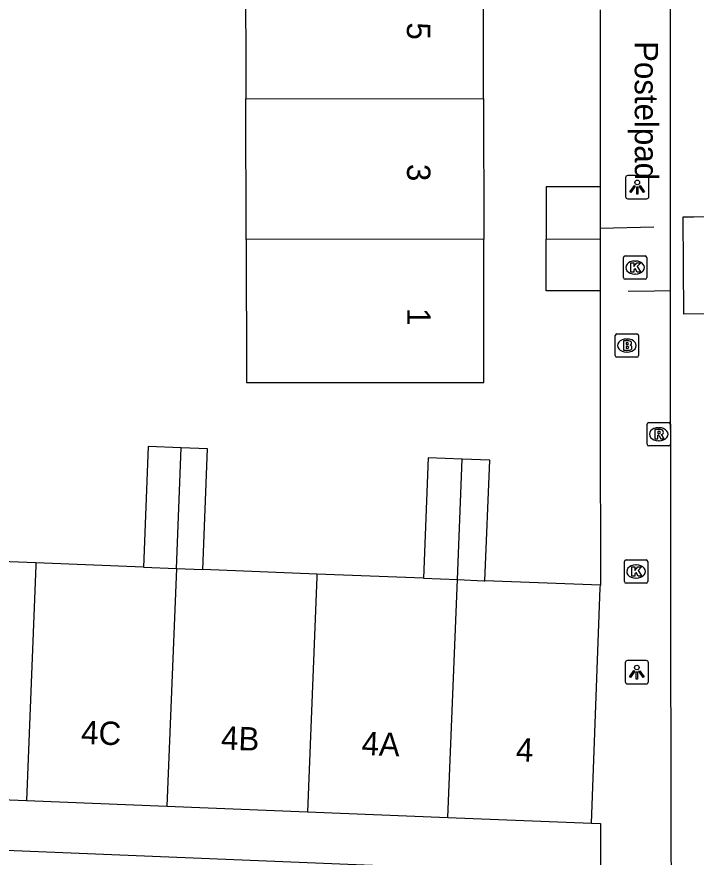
# Model space of a CAD drawing. Extents: x 160732 to 162105, y 387428 to 388479.
# Drawn here: x 161647.34 to 161676.44, y 388014.51 to 388050.47 of the extents above; entities that cross this region are included whole.
import ezdxf

# ---------------------------------------------------------------- set-up
doc = ezdxf.new("R2010")
doc.units = 0
for name, color, linetype in [('IMGEO_Brandkraan', 7, 'Continuous'), ('IMGEO_Hek', 7, 'Continuous'), ('IMGEO_Kolk', 7, 'Continuous'), ('IMGEO_Lichtpunt', 7, 'Continuous'), ('IMGEO_Muur', 7, 'Continuous'), ('IMGEO_Openbare_ruimte_label', 7, 'Continuous'), ('IMGEO_Pand', 7, 'Continuous'), ('IMGEO_Pand_nummerreeks', 7, 'Continuous'), ('IMGEO_Rioolput', 7, 'Continuous'), ('IMGEO_Voetpad_open', 7, 'Continuous')]:
    doc.layers.add(name, color=color, linetype=linetype)

msp = doc.modelspace()

# ---------------------------------------------------------------- linework, layer by layer
at = {"layer": 'IMGEO_Brandkraan'}
for p, q in [((161672.97, 388035.976), (161672.97, 388036.828)), ((161673.045, 388036.902), (161673.897, 388036.902)), ((161673.458, 388036.682), (161673.483, 388036.682)), ((161673.971, 388036.828), (161673.971, 388035.976)), ((161673.897, 388035.902), (161673.045, 388035.902)), ((161673.481, 388036.122), (161673.456, 388036.122))]:
    msp.add_line(p, q, dxfattribs=at)
for points in [[(161672.97, 388035.976), (161672.97, 388036.828)], [(161673.045, 388036.902), (161673.897, 388036.902)], [(161673.318, 388036.602), (161673.318, 388036.202), (161673.531, 388036.202)], [(161673.549, 388036.602), (161673.318, 388036.602)], [(161673.971, 388036.828), (161673.971, 388035.976)], [(161673.497, 388036.521), (161673.443, 388036.521), (161673.443, 388036.445)], [(161673.443, 388036.445), (161673.496, 388036.445)], [(161673.505, 388036.369), (161673.443, 388036.369), (161673.443, 388036.288)], [(161673.443, 388036.288), (161673.505, 388036.288)], [(161673.897, 388035.902), (161673.045, 388035.902)]]:
    msp.add_lwpolyline(points, dxfattribs=at)
for centre, radius, start, end in [((161673.047, 388036.826), 0.0765, 91.552, 178.448), ((161673.047, 388036.826), 0.0765, 91.552, 178.448), ((161673.553, 388036.457), 0.145, 59.4692, 91.5367), ((161673.895, 388036.826), 0.0765, 1.552, 88.448), ((161673.895, 388036.826), 0.0765, 1.552, 88.448), ((161673.498, 388036.483), 0.0379, 267.8285, 90.9355), ((161673.506, 388036.328), 0.0404, 269.8759, 90.5077), ((161673.578, 388036.504), 0.0922, 285.5137, 58.1501), ((161673.583, 388036.312), 0.105, 301.3115, 78.989), ((161673.047, 388035.978), 0.0765, 181.552, 268.448), ((161673.047, 388035.978), 0.0765, 181.552, 268.448), ((161673.537, 388036.453), 0.251, 268.6676, 293.5347), ((161673.895, 388035.978), 0.0765, 271.552, 358.448), ((161673.895, 388035.978), 0.0765, 271.552, 358.448)]:
    msp.add_arc(centre, radius, start, end, dxfattribs=at)
for centre, major_axis, ratio, start_param, end_param in [((161673.457, 388036.402), (-0.387, 0.002), 0.722429, 4.712389, 7.853982), ((161673.482, 388036.402), (-0.39, 0.002), 0.717154, 1.570796, 4.712389)]:
    msp.add_ellipse(centre, major_axis=major_axis, ratio=ratio, start_param=start_param, end_param=end_param, dxfattribs=at)
at = {"layer": 'IMGEO_Hek'}
for points in [[(161672.327, 388041.423), (161674.621, 388041.48)], [(161675.344, 388038.739), (161674.657, 388038.731), (161673.522, 388038.719)]]:
    msp.add_lwpolyline(points, dxfattribs=at)
at = {"layer": 'IMGEO_Kolk'}
for p, q in [((161673.397, 388040.241), (161674.249, 388040.241)), ((161673.322, 388039.315), (161673.322, 388040.167)), ((161673.81, 388040.021), (161673.835, 388040.021)), ((161674.323, 388040.167), (161674.323, 388039.315)), ((161674.249, 388039.241), (161673.397, 388039.241)), ((161673.833, 388039.461), (161673.808, 388039.461)), ((161673.361, 388026.307), (161673.361, 388027.159)), ((161673.436, 388027.233), (161674.288, 388027.233)), ((161673.849, 388027.013), (161673.874, 388027.013)), ((161674.362, 388027.159), (161674.362, 388026.307)), ((161674.288, 388026.233), (161673.436, 388026.233)), ((161673.872, 388026.453), (161673.847, 388026.453))]:
    msp.add_line(p, q, dxfattribs=at)
for points in [[(161673.397, 388040.241), (161674.249, 388040.241)], [(161673.322, 388039.315), (161673.322, 388040.167)], [(161673.643, 388039.941), (161673.766, 388039.941), (161673.766, 388039.79), (161673.896, 388039.941), (161674.06, 388039.941), (161673.914, 388039.79), (161674.067, 388039.541), (161673.915, 388039.541), (161673.83, 388039.705), (161673.766, 388039.638), (161673.766, 388039.541), (161673.643, 388039.541), (161673.643, 388039.941)], [(161674.323, 388040.167), (161674.323, 388039.315)], [(161674.249, 388039.241), (161673.397, 388039.241)], [(161673.361, 388026.307), (161673.361, 388027.159)], [(161673.436, 388027.233), (161674.288, 388027.233)], [(161673.682, 388026.933), (161673.805, 388026.933), (161673.805, 388026.782), (161673.935, 388026.933), (161674.099, 388026.933), (161673.953, 388026.782), (161674.106, 388026.533), (161673.954, 388026.533), (161673.869, 388026.697), (161673.805, 388026.63), (161673.805, 388026.533), (161673.682, 388026.533), (161673.682, 388026.933)], [(161674.362, 388027.159), (161674.362, 388026.307)], [(161674.288, 388026.233), (161673.436, 388026.233)]]:
    msp.add_lwpolyline(points, dxfattribs=at)
for centre, start, end in [((161673.399, 388040.165), 91.552, 178.448), ((161673.399, 388040.165), 91.552, 178.448), ((161674.247, 388040.165), 1.552, 88.448), ((161674.247, 388040.165), 1.552, 88.448), ((161673.399, 388039.317), 181.552, 268.448), ((161673.399, 388039.317), 181.552, 268.448), ((161674.247, 388039.317), 271.552, 358.448), ((161674.247, 388039.317), 271.552, 358.448), ((161673.438, 388027.157), 91.552, 178.448), ((161673.438, 388027.157), 91.552, 178.448), ((161674.286, 388027.157), 1.552, 88.448), ((161674.286, 388027.157), 1.552, 88.448), ((161673.438, 388026.309), 181.552, 268.448), ((161673.438, 388026.309), 181.552, 268.448), ((161674.286, 388026.309), 271.552, 358.448), ((161674.286, 388026.309), 271.552, 358.448)]:
    msp.add_arc(centre, 0.0765, start, end, dxfattribs=at)
for centre, major_axis, ratio, start_param, end_param in [((161673.809, 388039.741), (-0.387, 0.002), 0.722429, 4.712389, 7.853982), ((161673.834, 388039.741), (-0.39, 0.002), 0.717154, 1.570796, 4.712389), ((161673.848, 388026.733), (-0.387, 0.002), 0.722429, 4.712389, 7.853982), ((161673.873, 388026.733), (-0.39, 0.002), 0.717154, 1.570796, 4.712389)]:
    msp.add_ellipse(centre, major_axis=major_axis, ratio=ratio, start_param=start_param, end_param=end_param, dxfattribs=at)
at = {"layer": 'IMGEO_Lichtpunt'}
for p, q in [((161673.415, 388043.586), (161673.415, 388042.779)), ((161673.415, 388043.586), (161673.415, 388042.779)), ((161674.317, 388043.681), (161673.509, 388043.681)), ((161674.317, 388043.681), (161673.509, 388043.681)), ((161674.411, 388042.779), (161674.411, 388043.586)), ((161674.411, 388042.779), (161674.411, 388043.586)), ((161673.509, 388042.685), (161674.317, 388042.685)), ((161673.509, 388042.685), (161674.317, 388042.685)), ((161673.396, 388022.827), (161673.396, 388022.02)), ((161673.396, 388022.827), (161673.396, 388022.02)), ((161674.298, 388022.922), (161673.49, 388022.922)), ((161674.298, 388022.922), (161673.49, 388022.922)), ((161674.392, 388022.02), (161674.392, 388022.827)), ((161674.392, 388022.02), (161674.392, 388022.827)), ((161673.49, 388021.926), (161674.298, 388021.926)), ((161673.49, 388021.926), (161674.298, 388021.926))]:
    msp.add_line(p, q, dxfattribs=at)
for points in [[(161673.789, 388043.25), (161673.828, 388043.222), (161673.64, 388042.96), (161673.602, 388042.987), (161673.789, 388043.25)], [(161673.891, 388043.202), (161673.938, 388043.202), (161673.938, 388042.88), (161673.891, 388042.88), (161673.891, 388043.202)], [(161674.001, 388043.222), (161674.039, 388043.249), (161674.226, 388042.987), (161674.187, 388042.959), (161674.001, 388043.222)], [(161673.77, 388022.491), (161673.809, 388022.463), (161673.621, 388022.201), (161673.583, 388022.228), (161673.77, 388022.491)], [(161673.872, 388022.443), (161673.919, 388022.443), (161673.919, 388022.121), (161673.872, 388022.121), (161673.872, 388022.443)], [(161673.982, 388022.463), (161674.02, 388022.49), (161674.207, 388022.228), (161674.168, 388022.2), (161673.982, 388022.463)]]:
    msp.add_lwpolyline(points, dxfattribs=at)
for centre in [(161673.914, 388043.384), (161673.895, 388022.625)]:
    msp.add_circle(centre, 0.0994, dxfattribs=at)
for centre, start, end in [((161673.509, 388043.586), 90, 180), ((161673.509, 388043.586), 90, 180), ((161674.317, 388043.586), 0, 90), ((161674.317, 388043.586), 0, 90), ((161673.509, 388042.779), 180, 270), ((161673.509, 388042.779), 180, 270), ((161674.317, 388042.779), 270, 0), ((161674.317, 388042.779), 270, 360), ((161673.49, 388022.827), 90, 180), ((161673.49, 388022.827), 90, 180), ((161674.298, 388022.827), 0, 90), ((161674.298, 388022.827), 0, 90), ((161673.49, 388022.02), 180, 270), ((161673.49, 388022.02), 180, 270), ((161674.298, 388022.02), 270, 0), ((161674.298, 388022.02), 270, 360)]:
    msp.add_arc(centre, 0.0946, start, end, dxfattribs=at)
at = {"layer": 'IMGEO_Muur'}
msp.add_lwpolyline([(161672.331, 388033.144), (161672.333, 388026.144)], dxfattribs=at)
at = {"layer": 'IMGEO_Pand'}
for points in [[(161657.141, 388052.979), (161657.153, 388046.963)], [(161667.33, 388046.974), (161667.324, 388052.99)], [(161657.153, 388046.963), (161667.33, 388046.974)], [(161657.164, 388040.948), (161657.153, 388046.963)], [(161667.33, 388046.974), (161667.337, 388040.959)], [(161672.327, 388043.194), (161670.013, 388043.194), (161670.013, 388040.962)], [(161672.327, 388043.194), (161672.327, 388041.423), (161672.328, 388040.964)], [(161687.604, 388037.799), (161675.904, 388037.751), (161675.881, 388041.911), (161676.331, 388041.912), (161687.622, 388041.933), (161687.604, 388037.799)], [(161667.337, 388040.959), (161657.164, 388040.948)], [(161657.164, 388040.948), (161657.175, 388034.823), (161662.345, 388034.822), (161667.344, 388034.821), (161667.337, 388040.959)], [(161670.013, 388040.962), (161672.328, 388040.964)], [(161672.329, 388038.744), (161670.013, 388038.744), (161670.013, 388040.962)], [(161672.328, 388040.964), (161672.329, 388038.744)], [(161654.381, 388032.024), (161652.968, 388032.08), (161652.762, 388026.921)], [(161654.176, 388026.865), (161654.381, 388032.024)], [(161655.302, 388026.82), (161655.507, 388031.979), (161654.381, 388032.024)], [(161666.414, 388031.546), (161664.958, 388031.604), (161664.753, 388026.445)], [(161666.209, 388026.387), (161666.414, 388031.546)], [(161667.392, 388026.34), (161667.597, 388031.499), (161666.414, 388031.546)], [(161648.16, 388027.103), (161643.324, 388027.295)], [(161648.16, 388027.103), (161648.155, 388026.986), (161647.755, 388016.932)], [(161652.762, 388026.921), (161648.16, 388027.103)], [(161652.762, 388026.921), (161654.176, 388026.865)], [(161654.176, 388026.865), (161653.771, 388016.692)], [(161654.176, 388026.865), (161655.302, 388026.82)], [(161660.193, 388026.626), (161655.302, 388026.82)], [(161660.193, 388026.626), (161660.188, 388026.508), (161659.788, 388016.452)], [(161664.753, 388026.445), (161660.193, 388026.626)], [(161664.753, 388026.445), (161666.209, 388026.387)], [(161665.805, 388016.213), (161666.209, 388026.387)], [(161666.209, 388026.387), (161667.337, 388026.342), (161667.392, 388026.34)], [(161672.333, 388026.144), (161667.392, 388026.34)], [(161671.947, 388015.968), (161672.329, 388026.039), (161672.333, 388026.144)], [(161641.738, 388017.172), (161647.755, 388016.932)], [(161647.755, 388016.932), (161653.771, 388016.692)], [(161653.771, 388016.692), (161659.788, 388016.452)], [(161659.788, 388016.452), (161665.805, 388016.213)], [(161665.805, 388016.213), (161671.947, 388015.968)]]:
    msp.add_lwpolyline(points, dxfattribs=at)
at = {"layer": 'IMGEO_Rioolput'}
for p, q in [((161674.335, 388032.181), (161674.335, 388033.033)), ((161674.41, 388033.107), (161675.262, 388033.107)), ((161675.336, 388033.033), (161675.336, 388032.181)), ((161674.823, 388032.887), (161674.848, 388032.887)), ((161674.846, 388032.327), (161674.821, 388032.327)), ((161675.262, 388032.107), (161674.41, 388032.107))]:
    msp.add_line(p, q, dxfattribs=at)
for points in [[(161674.335, 388032.181), (161674.335, 388033.033)], [(161674.41, 388033.107), (161675.262, 388033.107)], [(161675.336, 388033.033), (161675.336, 388032.181)], [(161674.924, 388032.805), (161674.672, 388032.807), (161674.672, 388032.407)], [(161674.85, 388032.726), (161674.796, 388032.726), (161674.796, 388032.645)], [(161674.796, 388032.645), (161674.848, 388032.645)], [(161674.672, 388032.407), (161674.796, 388032.407), (161674.796, 388032.569), (161674.807, 388032.569)], [(161674.854, 388032.54), (161674.925, 388032.407), (161675.065, 388032.407), (161675, 388032.533)], [(161675.262, 388032.107), (161674.41, 388032.107)]]:
    msp.add_lwpolyline(points, dxfattribs=at)
for centre, radius, start, end in [((161674.412, 388033.031), 0.0765, 91.552, 178.448), ((161674.412, 388033.031), 0.0765, 91.552, 178.448), ((161675.26, 388033.031), 0.0765, 1.552, 88.448), ((161675.26, 388033.031), 0.0765, 1.552, 88.448), ((161674.832, 388032.834), 0.19, 274.7715, 282.9687), ((161674.856, 388032.63), 0.0964, 77.0061, 93.1865), ((161674.87, 388032.687), 0.0378, 276.6634, 79.6772), ((161674.923, 388032.695), 0.109, 350.3612, 89.416), ((161674.921, 388032.695), 0.112, 277.5842, 350.9817), ((161674.806, 388032.516), 0.0533, 26.0293, 88.6989), ((161674.905, 388032.48), 0.108, 29.5134, 73.7905), ((161674.412, 388032.183), 0.0765, 181.552, 268.448), ((161674.412, 388032.183), 0.0765, 181.552, 268.448), ((161675.26, 388032.183), 0.0765, 271.552, 358.448), ((161675.26, 388032.183), 0.0765, 271.552, 358.448)]:
    msp.add_arc(centre, radius, start, end, dxfattribs=at)
for centre, major_axis, ratio, start_param, end_param in [((161674.822, 388032.607), (-0.387, 0.002), 0.722429, 4.712389, 7.853982), ((161674.847, 388032.607), (-0.39, 0.002), 0.717154, 1.570796, 4.712389)]:
    msp.add_ellipse(centre, major_axis=major_axis, ratio=ratio, start_param=start_param, end_param=end_param, dxfattribs=at)
at = {"layer": 'IMGEO_Voetpad_open'}
for points in [[(161675.381, 388012.829), (161675.377, 388013.605), (161675.369, 388014.979), (161675.344, 388038.739), (161675.32, 388072.817), (161675.284, 388074.093)], [(161672.323, 388050.764), (161672.327, 388043.194)], [(161672.329, 388038.744), (161672.331, 388033.144), (161672.333, 388026.144)], [(161672.333, 388013.748), (161587.56, 388017.226), (161575.571, 388017.719), (161568.236, 388018.019)], [(161671.947, 388015.968), (161672.333, 388015.948), (161672.333, 388013.748)]]:
    msp.add_lwpolyline(points, dxfattribs=at)

# ---------------------------------------------------------------- texts
at = {"layer": 'IMGEO_Openbare_ruimte_label'}
msp.add_text('Postelpad', height=1, rotation=270.0573, dxfattribs=at).set_placement((161673.804, 388049.434))
at = {"layer": 'IMGEO_Pand_nummerreeks'}
for s, rotation, p in [('5', 270.0646, (161664.047, 388050.234)), ('3', 270.0646, (161664.054, 388044.177)), ('1', 270.0646, (161664.061, 388038.007)), ('4C', 357.7254, (161650.083, 388019.361)), ('4B', 357.7254, (161656.076, 388019.123)), ('4A', 357.7139, (161662.092, 388018.885)), ('4', 357.7082, (161668.702, 388018.62))]:
    msp.add_text(s, height=1, rotation=rotation, dxfattribs=at).set_placement(p)

doc.saveas('drawing.dxf')
